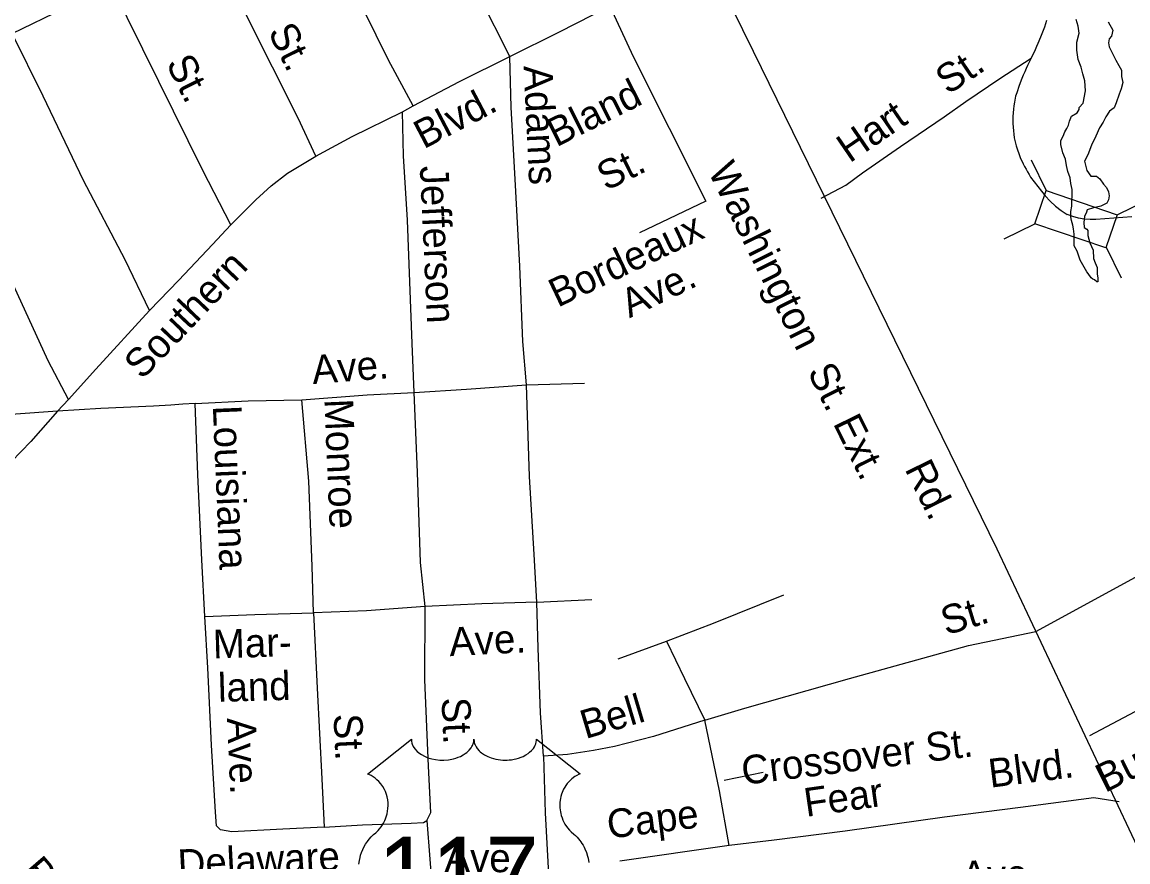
# Model space of a CAD drawing. Extents: x 2290055 to 2389491, y 66597 to 237875.
# Drawn here: x 2318365 to 2322022, y 162814 to 165592 of the extents above; entities that cross this region are included whole.
import ezdxf

# ---------------------------------------------------------------- set-up
doc = ezdxf.new("R2010")
doc.units = 0
for name, color, linetype in [('Exist Hydrographic Lake Shore', 7, 'Continuous'), ('Exist Road Non-System Type 51', 7, 'Continuous'), ('Exist Road Non-System Type 51 Label', 7, 'Continuous'), ('Exist Road Primary US Label', 7, 'Continuous'), ('Exist Road Primary US Shield CELL', 7, 'Continuous'), ('Exist Road Primary US Shield Number Label', 7, 'Continuous'), ('Exist Road Primary US UnDivided 4 Lane Attributed', 7, 'Continuous')]:
    doc.layers.add(name, color=color, linetype=linetype)

msp = doc.modelspace()

# ---------------------------------------------------------------- linework, layer by layer
at = {"layer": 'Exist Hydrographic Lake Shore'}
for points in [[(2321933.2, 164982.7), (2321909.2, 164978.2), (2321887.5, 164971.4), (2321885, 164963.5), (2321879, 164948.8), (2321876.7, 164929.7), (2321877.5, 164912.8), (2321886.7, 164907.1), (2321890, 164902.6), (2321890, 164885.7), (2321897, 164862), (2321907.2, 164837.7), (2321909.2, 164809.6), (2321914.7, 164795.8), (2321920.5, 164780.3), (2321920.7, 164757.7), (2321922.5, 164745.9), (2321922.5, 164732.4), (2321919.7, 164732.7), (2321912, 164739.1), (2321906, 164742.1), (2321900.5, 164745.9), (2321891.2, 164760.6), (2321886.2, 164766.1), (2321864.5, 164804.4), (2321855, 164833.8), (2321845.2, 164851.8), (2321845.2, 164890.2), (2321843, 164908.2), (2321840.5, 164920.6), (2321835.7, 164935.3), (2321833.2, 164947.7), (2321833.2, 164965.8), (2321837, 164982.7), (2321837, 164997.3), (2321838.2, 165021), (2321838.2, 165038), (2321833.2, 165058.3), (2321831, 165077.4), (2321823.7, 165097.7), (2321819, 165118.1), (2321816.5, 165138.4), (2321806.7, 165159.8), (2321800.7, 165186.9), (2321800.7, 165200.4), (2321808, 165215.1), (2321814, 165229.7), (2321820, 165239.9), (2321826, 165251.2), (2321829.7, 165264.7), (2321835.7, 165280.5), (2321855, 165291.8), (2321861, 165303.1), (2321861, 165309.8), (2321874.2, 165324.5), (2321882.7, 165365.1), (2321880.2, 165397.8), (2321873, 165421.5), (2321868.2, 165443), (2321858.5, 165468.9), (2321853.7, 165499.4), (2321853.7, 165525.3), (2321861, 165555.8), (2321858.5, 165578.3), (2321851.5, 165600.9)], [(2321957.2, 165593), (2321973, 165565.9), (2321968, 165545.6), (2321961, 165536.6), (2321958, 165524.1), (2321960.7, 165510.7), (2321965.7, 165499.4), (2321982.5, 165466.7), (2321992.2, 165448.6), (2322001.7, 165432.8), (2322001.7, 165412.5), (2322005.5, 165392.2), (2322000.5, 165371.9), (2321993.2, 165353.8), (2321983.7, 165325.6), (2321976.5, 165308.7), (2321962, 165297.4), (2321950, 165278.3), (2321940.5, 165261.3), (2321928.5, 165242.2), (2321916.2, 165215.1), (2321902, 165184.6), (2321890, 165153), (2321879, 165131.6), (2321886.2, 165101.1), (2321899.5, 165082), (2321918.7, 165082), (2321929.5, 165074.1), (2321941.5, 165056), (2321951.2, 165044.7), (2321958.5, 165030.1), (2321960.7, 165017.6), (2321958.5, 165004.1), (2321952.5, 164992.8), (2321933.2, 164982.7)]]:
    msp.add_lwpolyline(points, dxfattribs=at)
at = {"layer": 'Exist Road Non-System Type 51'}
for p, q in [((2319623, 165295.8), (2319658.3, 165315.2)), ((2321702.5, 165136.4), (2321752.4, 165034.8)), ((2320626.8, 164999.4), (2320407.1, 164894.9)), ((2321986.9, 164954.4), (2322088.5, 165004.4)), ((2321613.5, 164875.3), (2321715.1, 164925.2)), ((2321950.4, 164847.3), (2322000.4, 164745.7)), ((2320032.9, 164391.8), (2320224.6, 164397.4)), ((2318481.7, 164304.5), (2318518.2, 164344)), ((2318896.7, 164327.6), (2318856.2, 164324.9)), ((2318936.8, 164330.4), (2318896.7, 164327.6)), ((2320067.2, 163673.1), (2320249, 163682.2)), ((2320336.9, 163485.5), (2320496.3, 163544)), ((2320703.3, 162867.9), (2320341.4, 162815.5))]:
    msp.add_line(p, q, dxfattribs=at)
for points in [[(2319977.8, 165477.9), (2319877.9, 165678.1), (2319719.2, 166000), (2319597.4, 166241.3)], [(2319658.3, 165315.2), (2319576.2, 165466.2), (2319413.1, 165797.8), (2319299.6, 166035.2)], [(2319336.7, 165148.6), (2319277.6, 165274.3), (2319108.3, 165611.5), (2318981.9, 165870.7)], [(2318332.1, 165554.9), (2318505.1, 165637.9), (2318659.8, 165715.8)], [(2319055.6, 164921.2), (2318962.4, 165101.6), (2318816.6, 165396.2), (2318659.8, 165715.8)], [(2319977.8, 165477.9), (2320142.5, 165560.5), (2320309.2, 165645.2)], [(2320309.2, 165645.2), (2320386, 165478.3), (2320505.3, 165240.8), (2320626.8, 164999.4)], [(2321753.5, 165597.8), (2321749.8, 165586.6), (2321746.1, 165575.5), (2321733.2, 165542.5), (2321724.8, 165521.7), (2321720.1, 165511.3), (2321715.5, 165501), (2321711, 165490.8), (2321706.3, 165480.5), (2321702.4, 165472.4)], [(2318786.5, 164638.5), (2318706, 164805.6), (2318567.7, 165068), (2318434.5, 165346.9), (2318332.1, 165554.9)], [(2319658.3, 165315.2), (2319811, 165395.5), (2319977.8, 165477.9)], [(2320032.9, 164391.8), (2320021, 164535.4), (2320011.1, 164785.1), (2319995.8, 165072.6), (2319982.4, 165310), (2319977.8, 165477.9)], [(2321007.9, 165010.2), (2321089.9, 165052.8), (2321144.1, 165093.4), (2321270.8, 165180.2), (2321414.5, 165279.3), (2321486.1, 165330), (2321599.3, 165405.9), (2321702.4, 165472.4)], [(2321702.4, 165472.4), (2321696.1, 165459.4), (2321690.9, 165449), (2321686, 165438.5), (2321681.1, 165427.9), (2321676.2, 165417.2), (2321671.7, 165405.7), (2321663.3, 165382.3), (2321655.3, 165358.7), (2321651, 165347), (2321647.1, 165327.4), (2321645, 165315.6), (2321643.8, 165303.8), (2321642.7, 165291.9), (2321641.9, 165280), (2321641.9, 165256.3), (2321642.5, 165244.4), (2321643.6, 165232.6), (2321645, 165220.9), (2321646.8, 165209.2), (2321649.5, 165196.1), (2321653, 165183), (2321657.1, 165170.1), (2321661.8, 165157.2), (2321666.5, 165144.7), (2321676, 165123.1), (2321680.7, 165114.1), (2321685.4, 165105.3), (2321690.5, 165096.4), (2321695.4, 165087.7), (2321700.2, 165078.8), (2321749.2, 165017.2), (2321765, 164999.3), (2321782.8, 164983), (2321801.7, 164968.5), (2321822, 164955.9)], [(2318518.2, 164344), (2318451.1, 164471.3), (2318299.9, 164801.4), (2318127.8, 165160.8), (2318010.7, 165392.2)], [(2319336.7, 165148.6), (2319456.2, 165213.4), (2319623, 165295.8)], [(2319661.7, 164367.2), (2319655.3, 164528.8), (2319639.2, 164936.4), (2319626.8, 165149.9), (2319623, 165295.8)], [(2319055.6, 164921.2), (2319138.3, 165004.5), (2319188.6, 165050.5), (2319242.7, 165092.7), (2319336.7, 165148.6)], [(2322035.2, 164948.4), (2321916.5, 164938.9), (2321897.2, 164938.9), (2321877.9, 164940.6), (2321858.7, 164944), (2321840.2, 164949.1), (2321822, 164955.9)], [(2318786.5, 164638.5), (2318882.6, 164738.4), (2318994.1, 164856.7), (2319055.6, 164921.2)], [(2318518.2, 164344), (2318608.4, 164443.4), (2318786.5, 164638.5)], [(2319661.7, 164367.2), (2319835.2, 164378), (2320032.9, 164391.8)], [(2320067.2, 163673.1), (2320059, 163830.6), (2320042.9, 164088.3), (2320032.9, 164391.8)], [(2318936.8, 164330.4), (2319112.7, 164339.3), (2319290.5, 164342.4)], [(2319290.5, 164342.4), (2319505.8, 164359.1), (2319661.7, 164367.2)], [(2319328.5, 163637.6), (2319324.4, 163791.7), (2319313.3, 164073.2), (2319290.5, 164342.4)], [(2319697.6, 163658.4), (2319682, 163803.9), (2319672.1, 164103.4), (2319661.7, 164367.2)], [(2318481.7, 164304.5), (2318344.2, 164295.1), (2318158.7, 164279.6)], [(2318481.7, 164304.5), (2318393.7, 164204.8), (2318297.6, 164105.2), (2318201.3, 164009.2)], [(2318856.2, 164324.9), (2318799, 164321), (2318625.4, 164314.1), (2318481.7, 164304.5)], [(2318968.7, 163625.3), (2318959.3, 163813), (2318946.2, 164094.8), (2318936.8, 164330.4)], [(2321717.6, 163576.2), (2322229.1, 163854.7)], [(2322929.4, 163767.4), (2322600.8, 163599), (2322195.3, 163389), (2321895.3, 163231.1)], [(2320496.3, 163544), (2320652.2, 163604), (2320884.4, 163697.2)], [(2319697.6, 163658.4), (2319504.2, 163644.6), (2319328.5, 163637.6)], [(2319364.4, 162928.8), (2319490.2, 162935.8), (2319652.1, 162942.2), (2319692.1, 162943.7), (2319703.6, 162950.4), (2319716.7, 162976.9), (2319708.6, 163130.5), (2319697.3, 163416.2), (2319697.6, 163658.4)], [(2320067.2, 163673.1), (2319885.3, 163667.8), (2319697.6, 163658.4)], [(2320089.3, 163163.6), (2320079.7, 163307.3), (2320071.3, 163520.9), (2320067.2, 163673.1)], [(2318968.7, 163625.3), (2319134.5, 163631.9), (2319328.5, 163637.6)], [(2319364.4, 162928.8), (2319226.6, 162921.4), (2319058.9, 162912.8), (2319020.6, 162919.2), (2319008.2, 162932.8), (2319004.4, 162978.6), (2318991.7, 163200.3), (2318979.3, 163455.8), (2318968.7, 163625.3)], [(2319328.5, 163637.6), (2319340.4, 163388), (2319356.2, 163088.7), (2319364.4, 162928.8)], [(2320622.8, 163282.8), (2320755.2, 163321.9), (2321101.5, 163419.9), (2321495.3, 163529.4), (2321717.6, 163576.2)], [(2320496.3, 163544), (2320555.4, 163420.3), (2320622.8, 163282.8)], [(2320622.8, 163282.8), (2320453, 163228.2), (2320324.1, 163194.9), (2320254.7, 163182.3), (2320169.2, 163168.7), (2320089.3, 163163.6)], [(2320703.3, 162867.9), (2320672.1, 163048.8), (2320622.8, 163282.8)], [(2320089.3, 163163.6), (2320094.8, 162975.8), (2320109.2, 162712.1), (2320118.7, 162513.5)], [(2321993.9, 163012.8), (2321909.4, 163025.5), (2321666.8, 162994), (2321415.7, 162962), (2321087.7, 162914.9), (2320852.5, 162885.6), (2320703.3, 162867.9)], [(2319703.6, 162950.4), (2319743.7, 162439.2)]]:
    msp.add_lwpolyline(points, dxfattribs=at)
msp.add_lwpolyline([(2321752.4, 165034.8), (2321987.1, 164954.9), (2321949.7, 164845.3), (2321715.1, 164925.2)], close=True, dxfattribs=at)
at = {"layer": 'Exist Road Non-System Type 51 Label'}
msp.add_lwpolyline([(2320816.2, 163109.8), (2320686.7, 163082.4)], dxfattribs=at)
at = {"layer": 'Exist Road Primary US Shield CELL'}
msp.add_lwpolyline([(2319478.3, 162806.1), (2319480.2, 162818.2), (2319482.5, 162828.5), (2319484.6, 162835.9), (2319487.7, 162845), (2319491.7, 162855), (2319496.5, 162864.6), (2319501.1, 162872.5), (2319506.8, 162881.1), (2319512.5, 162888.4), (2319519.8, 162896.4), (2319527.5, 162903.7), (2319534.6, 162909.5), (2319543, 162917.7), (2319547.3, 162922.6), (2319552.6, 162929.6), (2319556.8, 162936), (2319560.1, 162941.7), (2319564.5, 162950.2), (2319567.1, 162956.5), (2319570.5, 162966.2), (2319572.1, 162973.1), (2319573.8, 162981.9), (2319575, 162990.2), (2319575.4, 163000.5), (2319575.1, 163009.1), (2319574, 163019.1), (2319572.1, 163028.6), (2319569.9, 163037), (2319566.3, 163046.6), (2319563, 163053.6), (2319557.4, 163063.1), (2319551.3, 163071.9), (2319544.9, 163079.1), (2319538.5, 163085.5), (2319532.4, 163090.3), (2319526.5, 163094.5), (2319519.2, 163098.9), (2319512.1, 163102.4), (2319507.6, 163104.2), (2319652.3, 163219.4), (2319652.6, 163213.5), (2319654.1, 163206.4), (2319655.2, 163202.7), (2319658.5, 163195.7), (2319664, 163187.4), (2319671.7, 163179.3), (2319680.3, 163172.2), (2319686.1, 163168.4), (2319696, 163163.1), (2319707.2, 163158.4), (2319719.6, 163154.8), (2319732.4, 163152.2), (2319746.3, 163150.7), (2319760, 163150.5), (2319774.9, 163151.6), (2319791.3, 163154.7), (2319798.9, 163156.7), (2319807.4, 163159.6), (2319815.2, 163162.8), (2319823.9, 163167.5), (2319830.8, 163171.9), (2319836.2, 163175.8), (2319843.9, 163183.2), (2319850, 163190.8), (2319852.6, 163195.1), (2319854.8, 163199.2), (2319857.8, 163207.9), (2319858.7, 163211.7), (2319859.3, 163219.7), (2319859.8, 163213), (2319860.5, 163208.8), (2319861.6, 163204.7), (2319863.3, 163200.4), (2319866.4, 163194.2), (2319869.8, 163189.1), (2319876.2, 163181.5), (2319880.3, 163177.7), (2319883.9, 163174.7), (2319893.8, 163168), (2319905.3, 163162.2), (2319910.9, 163159.7), (2319916.7, 163157.6), (2319924.1, 163155.4), (2319931.7, 163153.6), (2319939.2, 163152.3), (2319946.9, 163151.2), (2319954.7, 163150.6), (2319961.1, 163150.5), (2319969, 163150.5), (2319976.3, 163151), (2319983.7, 163151.8), (2319991.9, 163153.2), (2319998.5, 163154.6), (2320007.2, 163156.9), (2320015.1, 163159.8), (2320022, 163162.8), (2320030.9, 163167.5), (2320038.2, 163172), (2320043.5, 163176.3), (2320049.8, 163182.1), (2320055.8, 163189), (2320059.3, 163194), (2320061.8, 163199.3), (2320064.1, 163204.7), (2320065.5, 163210.5), (2320066.2, 163215.6), (2320066.3, 163219.9), (2320211, 163104.7), (2320207.6, 163103.3), (2320199.7, 163099.5), (2320193.5, 163095.8), (2320183.5, 163088.8), (2320179.3, 163085), (2320175, 163080.9), (2320171.1, 163076.7), (2320167.6, 163072.7), (2320163.4, 163066.8), (2320159.7, 163061), (2320156, 163054.6), (2320153.3, 163049.1), (2320148.8, 163037.4), (2320146.7, 163030.1), (2320145.3, 163023.8), (2320143.6, 163010.9), (2320143.2, 163004.8), (2320143.2, 162998.7), (2320143.6, 162992.3), (2320144.2, 162986.1), (2320145.3, 162979.7), (2320146.3, 162974.1), (2320148.1, 162967.2), (2320150.6, 162959.1), (2320153.8, 162951.4), (2320160.4, 162938.8), (2320168.9, 162926), (2320175, 162918.8), (2320181, 162912.6), (2320189.9, 162905.1), (2320194.7, 162900.8), (2320200.3, 162895.3), (2320209.3, 162884.8), (2320213, 162879.8), (2320216.7, 162874.2), (2320220.1, 162868.5), (2320223.6, 162862.4), (2320226.3, 162857), (2320231.4, 162844.6), (2320235.1, 162832.5), (2320236.8, 162826.2), (2320239.5, 162812)], dxfattribs=at)
at = {"layer": 'Exist Road Primary US UnDivided 4 Lane Attributed'}
msp.add_lwpolyline([(2322246.4, 162459.6), (2322208.4, 162536), (2321590.4, 163847.8), (2320784, 165495), (2319717.6, 167662.6), (2319180.2, 168765.1), (2318797.3, 169536), (2318751.5, 169639.5), (2318732.5, 169693.7), (2318721.9, 169751.5)], dxfattribs=at)

# ---------------------------------------------------------------- texts
at = {"layer": 'Exist Road Non-System Type 51 Label'}
for s, rotation, p in [('St.', 296.3005, (2319176.6, 165560.4)), ('St.', 296.6585, (2318839.2, 165455.8)), ('St.', 33.8332, (2321427.3, 165349.9)), ('Adams', 272.7128, (2320023.6, 165446.9)), ('Bland', 26.6449, (2320132.1, 165177.5)), ('Blvd.', 27.7099, (2319693.2, 165170.8)), ('Hart', 34.4006, (2321101.9, 165124.2)), ('St.', 26.1748, (2320296, 165032.5)), ('Jefferson', 272.693, (2319680.2, 165115.3)), ('Washington  St. Ext.', 296.3585, (2320631.8, 165100.2)), ('Bordeaux', 25.444, (2320136.3, 164646.8)), ('Southern', 46.4692, (2318761.9, 164406.2)), ('Ave.', 25.444, (2320373.9, 164612)), ('Ave.', 4.4414, (2319326.7, 164394.5)), ('Louisiana', 272.4027, (2318995.5, 164322.7)), ('Monroe', 272.3845, (2319364.4, 164344.2)), ('St.', 16.895, (2321421, 163562.6)), ('Mar-', 1.685, (2318996.9, 163486.7)), ('Ave.', 2.9394, (2319779.6, 163494.1)), ('land', 1.685, (2319013.8, 163342.9)), ('Buckingham', 26.4745, (2321946.8, 163041.1)), ('St.', 272.6639, (2319751.9, 163356.2)), ('Bell', 16.584, (2320228, 163219.6)), ('Ave.', 272.5674, (2319042.4, 163289.1)), ('St.', 272.6811, (2319394.7, 163302.3)), ('Crossover St.', 7.1079, (2320750.3, 163068)), ('Blvd.', 7.2447, (2321567.3, 163058.8)), ('Fear', 8.1735, (2320958.2, 162962.2)), ('Cape', 7.1079, (2320305.5, 162890.2)), ('Delaware', 2.9365, (2318881.7, 162759.3)), ('Ave.', 359.7163, (2319761.7, 162780.3)), ('Blvd.', 310.7602, (2318358.2, 162779.8)), ('Ave.', 1.1289, (2321472.5, 162722.3))]:
    msp.add_text(s, height=95, rotation=rotation, dxfattribs=at).set_placement(p)
at = {"layer": 'Exist Road Primary US Label'}
msp.add_text('Rd.', height=95, rotation=296.1513, dxfattribs=at).set_placement((2321282.8, 164114.2))
at = {"layer": 'Exist Road Primary US Shield Number Label'}
msp.add_text('117', height=239.06, dxfattribs=at).set_placement((2319541.1, 162657.7))

doc.saveas('drawing.dxf')
